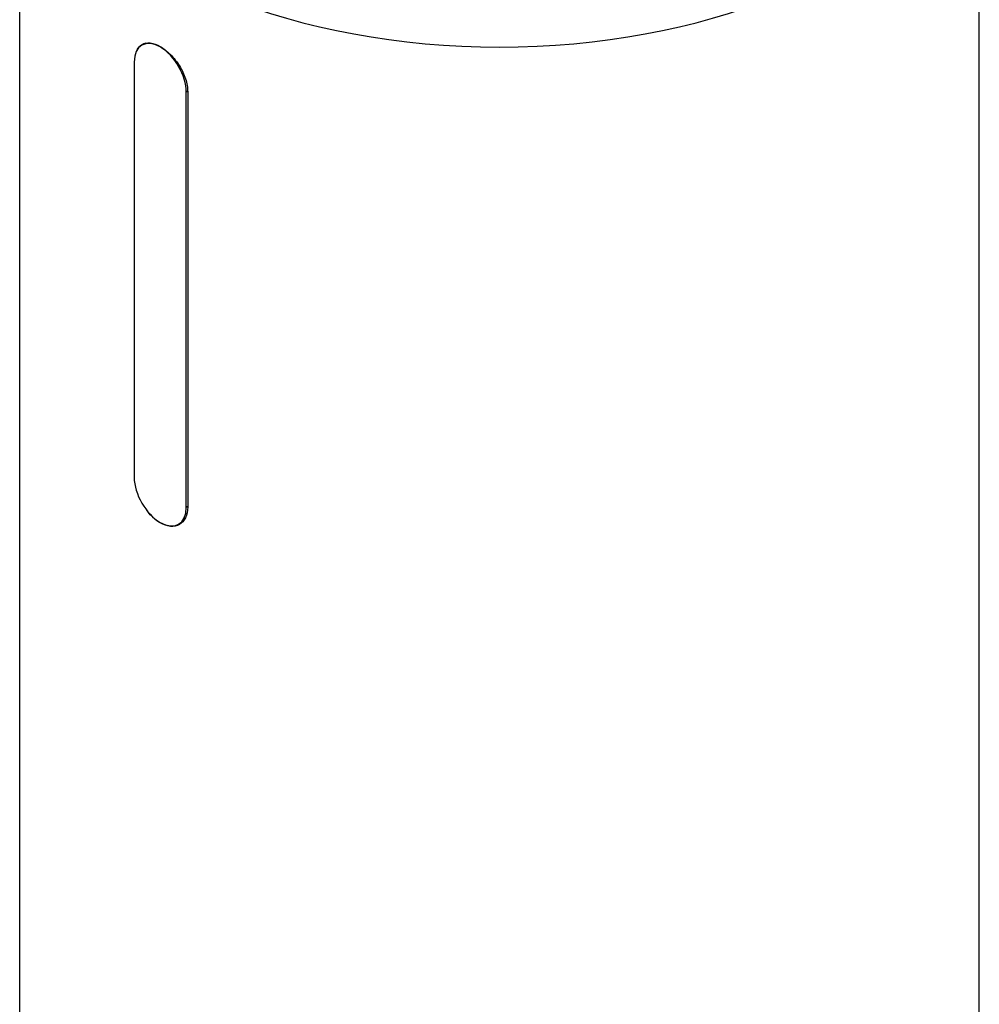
# Model space of a CAD drawing. Header units: millimetres. Extents: x 0 to 4378, y 0 to 2376.
# Tile 316 of 340: x 2561 to 2647, y 1314 to 1402. Entities that reach past the tile are written whole.
import ezdxf

# ---------------------------------------------------------------- set-up
doc = ezdxf.new("R2010")
doc.units = ezdxf.units.MM
doc.header["$LTSCALE"] = 0.2
doc.layers.add('01_Object Line', color=4, linetype='Continuous')

# ---------------------------------------------------------------- blocks, each defined once
blk = doc.blocks.new('A$C990c551b_1')
for p, q in [((-147.935, 211.322), (-147.935, 383.712)), ((-61.935, 211.322), (-61.935, 383.712)), ((-136.671, 366.151), (-136.99, 365.966)), ((-137.674, 364.456), (-137.674, 327.224)), ((-132.879, 361.835), (-133.007, 361.761)), ((-133.007, 324.529), (-133.007, 361.761)), ((-132.879, 361.794), (-132.879, 324.562)), ((-132.879, 324.603), (-133.007, 324.529)), ((-133.34, 323.221), (-133.69, 323.018))]:
    blk.add_line(p, q)
for centre, major_axis, start_param, end_param in [((-104.935, 390.624), (43, 0), 3.491426, 5.933352), ((-135.34, 363.109), (-1.65, 2.858), 3.926991, 7.068583), ((-135.34, 325.876), (1.65, -2.858), 3.926991, 7.068583)]:
    blk.add_ellipse(centre, major_axis=major_axis, ratio=0.57735, start_param=start_param, end_param=end_param)
for points, knots in [([(-137.417, 365.536), (-137.306, 365.762), (-137.149, 365.932), (-136.77, 366.151), (-136.516, 366.201), (-135.95, 366.133), (-135.638, 366.016), (-135.34, 365.844)], [0.1380241, 0.1380241, 0.1380241, 0.1380241, 0.25249, 0.25249, 0.3787349, 0.3787349, 0.5049797, 0.5049797, 0.5049797, 0.5049797]), ([(-135.34, 365.844), (-135.043, 365.672), (-134.721, 365.423), (-134.12, 364.817), (-133.841, 364.46), (-133.397, 363.745), (-133.203, 363.339), (-132.943, 362.536), (-132.879, 362.138), (-132.879, 361.794)], [0.5049797, 0.5049797, 0.5049797, 0.5049797, 0.6312246, 0.6312246, 0.7574695, 0.7574695, 0.8837145, 0.8837145, 1.0099595, 1.0099595, 1.0099595, 1.0099595]), ([(-135.34, 323.141), (-135.638, 323.313), (-135.95, 323.568), (-136.349, 324.008), (-136.46, 324.146), (-136.564, 324.289)], [-0.5049797, -0.5049797, -0.5049797, -0.5049797, -0.3787349, -0.3787349, -0.3271971, -0.3271971, -0.3271971, -0.3271971]), ([(-132.879, 324.562), (-132.879, 324.218), (-132.943, 323.884), (-133.203, 323.339), (-133.397, 323.13), (-133.841, 322.874), (-134.12, 322.81), (-134.721, 322.858), (-135.043, 322.969), (-135.34, 323.141)], [-1.0099595, -1.0099595, -1.0099595, -1.0099595, -0.8837145, -0.8837145, -0.7574695, -0.7574695, -0.6312246, -0.6312246, -0.5049797, -0.5049797, -0.5049797, -0.5049797])]:
    blk.add_open_spline(points, degree=3, knots=knots)

msp = doc.modelspace()

# ---------------------------------------------------------------- block references
at = {"layer": '01_Object Line'}
msp.add_blockref('A$C990c551b_1', (2708.753, 1034.021), dxfattribs=at)

doc.saveas('drawing.dxf')
